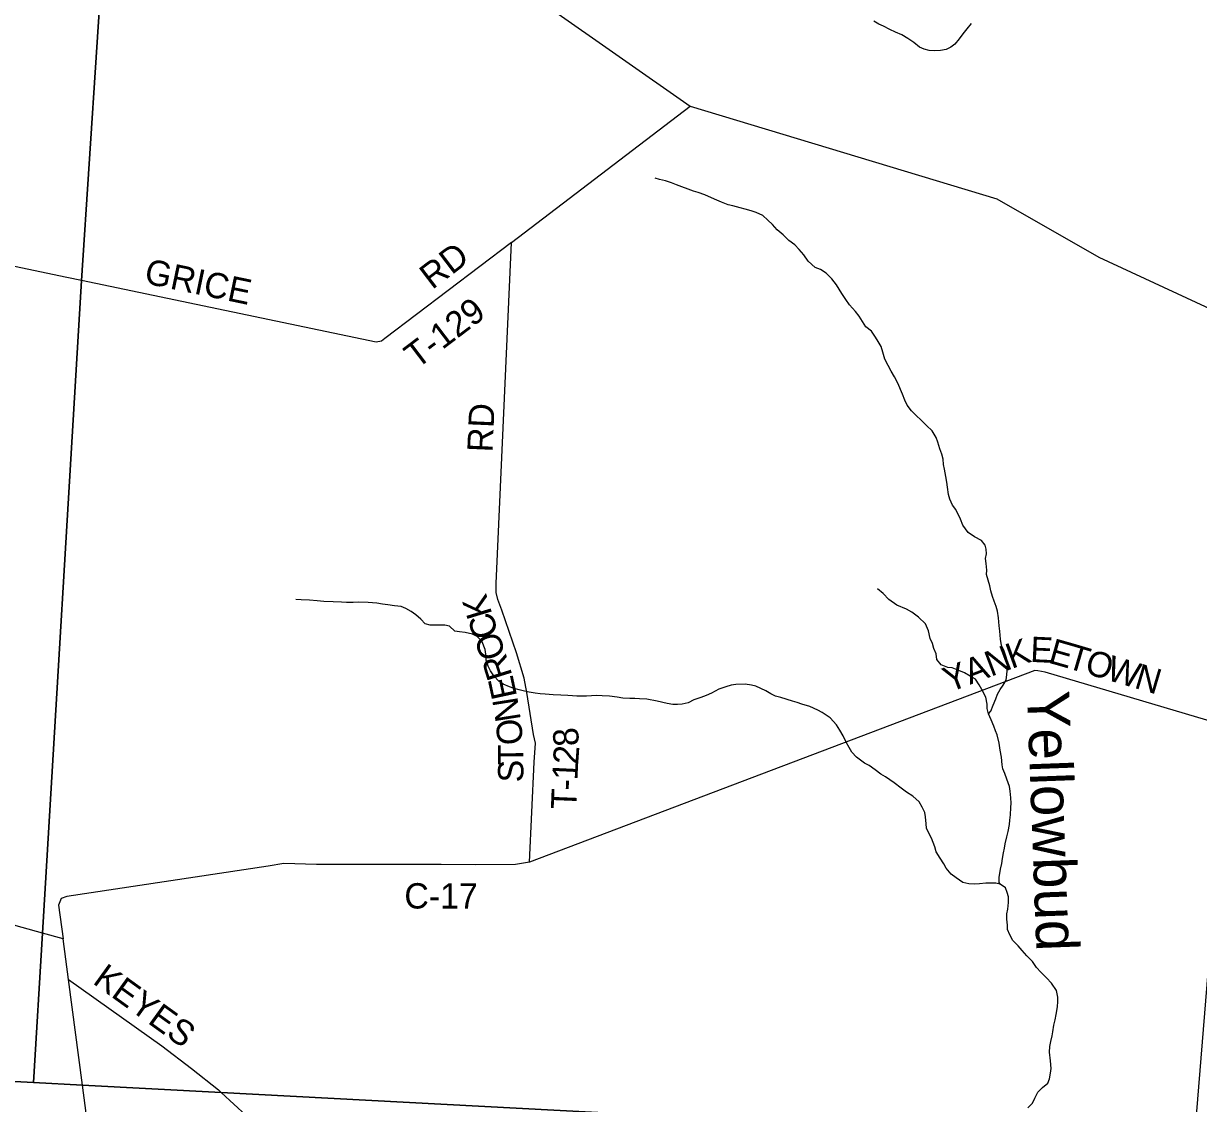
# Model space of a CAD drawing. Extents: x 1643459 to 2064572, y 425441 to 780708.
# Drawn here: x 1793944 to 1807853, y 586239 to 599024 of the extents above; entities that cross this region are included whole.
import ezdxf

# ---------------------------------------------------------------- set-up
doc = ezdxf.new("R2010")
doc.units = 0
for name, color, linetype in [('GM_X_City_Street', 7, 'Continuous'), ('GM_X_Interchange_Ramps', 7, 'Continuous'), ('GM_X_Major_River', 7, 'Continuous'), ('GM_X_Major_River_Text', 7, 'Continuous'), ('GM_X_Minor_Lake', 7, 'Continuous'), ('GM_X_Section_Text', 7, 'Continuous'), ('GM_X_US_Route', 7, 'Continuous'), ('RD_X_Text', 7, 'Continuous')]:
    doc.layers.add(name, color=color, linetype=linetype)

msp = doc.modelspace()

# ---------------------------------------------------------------- linework, layer by layer
at = {"layer": 'GM_X_City_Street'}
for points in [[(1826247, 584864), (1815752, 585365), (1810346, 585624), (1807802, 585759), (1796284, 586370), (1794642, 586457), (1794061, 586488), (1794168, 588257), (1794631, 595981), (1795084, 602890), (1800646, 605476), (1807239, 608541), (1807901, 608849), (1810366, 609995), (1808540, 616123), (1806771, 622059), (1811221, 621850), (1814649, 621689), (1819572, 621457), (1824722, 621285)], [(1795084, 602890), (1794631, 595981), (1794168, 588257), (1794061, 586488), (1792709, 586559)], [(1792709, 586559), (1794061, 586488), (1794642, 586457), (1796284, 586370), (1807802, 585759)]]:
    msp.add_lwpolyline(points, dxfattribs=at)
at = {"layer": 'GM_X_Major_River_Text'}
for points in [[(1799932, 589095), (1799988, 590280), (1800003, 590504), (1799980, 590606), (1799903, 591104), (1799872, 591276), (1799779, 591573), (1799607, 592079), (1799558, 592206), (1799537, 592290), (1799540, 592396), (1799722, 596431), (1801837, 598044)], [(1799722, 596431), (1798219, 595294), (1798181, 595264), (1798119, 595252), (1794631, 595981), (1794457, 596018)], [(1794457, 596018), (1794456, 596018), (1792859, 596352)], [(1807791, 585617), (1807791, 585617), (1807802, 585759), (1808205, 590701)], [(1794478, 587708), (1795582, 586920), (1795931, 586654), (1796252, 586399), (1796284, 586370), (1796385, 586276), (1796386, 586275)], [(1796386, 586275), (1796625, 586054), (1796961, 585710), (1797480, 585194), (1798089, 584818), (1798447, 584601), (1799319, 584229), (1800109, 583900), (1800658, 583659), (1801077, 583485), (1801559, 583297), (1802394, 582964), (1803249, 582640), (1803760, 582434), (1804094, 582305), (1804136, 582287), (1804176, 582258), (1805360, 578012)]]:
    msp.add_lwpolyline(points, dxfattribs=at)
at = {"layer": 'GM_X_Minor_Lake'}
for points in [[(1812361, 591803), (1809237, 590560), (1809129, 590521), (1809079, 590501), (1809021, 590498), (1808934, 590501), (1808205, 590701), (1806039, 591346), (1805950, 591360), (1805914, 591363), (1799932, 589095), (1799769, 589068), (1799300, 589066), (1798887, 589069), (1797412, 589067), (1797026, 589081), (1796840, 589050), (1794455, 588691), (1794391, 588666), (1794358, 588586), (1794415, 588189)], [(1794415, 588189), (1794415, 588189), (1794168, 588257), (1792934, 588598)], [(1794780, 585404), (1794642, 586457), (1794478, 587708), (1794415, 588189)]]:
    msp.add_lwpolyline(points, dxfattribs=at)
at = {"layer": 'GM_X_US_Route'}
for points in [[(1804800, 598704), (1804732, 598699), (1804666, 598706), (1804606, 598722), (1804551, 598745), (1804481, 598800), (1804412, 598845), (1804342, 598888), (1804265, 598921), (1804197, 598952), (1804125, 598993), (1804068, 599018), (1804010, 599051)], [(1805163, 599024), (1805112, 598959), (1805063, 598901), (1805020, 598844), (1804970, 598780), (1804919, 598743), (1804867, 598717), (1804800, 598704)], [(1805382, 592366), (1805342, 592503), (1805346, 592553), (1805339, 592631), (1805332, 592690), (1805343, 592744), (1805339, 592800), (1805326, 592850), (1805283, 592903), (1805201, 592948), (1805126, 592997), (1805061, 593086), (1805036, 593156), (1804981, 593269), (1804940, 593324), (1804908, 593392), (1804893, 593447), (1804882, 593537), (1804873, 593593), (1804862, 593662), (1804847, 593748), (1804836, 593802), (1804830, 593867), (1804815, 593927), (1804792, 593989), (1804767, 594066), (1804746, 594124), (1804699, 594201), (1804633, 594266), (1804568, 594329), (1804511, 594384), (1804457, 594438), (1804404, 594507), (1804375, 594566), (1804348, 594636), (1804324, 594693), (1804297, 594757), (1804254, 594840), (1804215, 594909), (1804178, 594975), (1804141, 595050), (1804114, 595132), (1804095, 595201), (1804061, 595259), (1804030, 595310), (1803981, 595381), (1803914, 595435), (1803874, 595498), (1803835, 595559), (1803792, 595613), (1803723, 595694), (1803677, 595755), (1803632, 595826), (1803599, 595878), (1803567, 595929), (1803514, 596002), (1803445, 596069), (1803380, 596110), (1803314, 596136), (1803233, 596212), (1803180, 596284), (1803126, 596349), (1803073, 596402), (1803002, 596457), (1802936, 596524), (1802865, 596583), (1802808, 596646), (1802756, 596697), (1802695, 596750), (1802615, 596787), (1802556, 596805), (1802486, 596826), (1802426, 596843), (1802342, 596866), (1802286, 596879), (1802208, 596908), (1802151, 596933), (1802087, 596960), (1802007, 596997), (1801930, 597022), (1801874, 597040), (1801812, 597063), (1801738, 597092), (1801673, 597115), (1801615, 597136), (1801545, 597161), (1801473, 597178), (1801419, 597192)], [(1805506, 588837), (1805494, 588855), (1805494, 588915), (1805507, 589014), (1805523, 589080), (1805532, 589140), (1805546, 589208), (1805556, 589262), (1805565, 589312), (1805583, 589394), (1805601, 589458), (1805614, 589542), (1805620, 589594), (1805629, 589658), (1805633, 589742), (1805634, 589795), (1805632, 589859), (1805624, 589937), (1805617, 589993), (1805585, 590078), (1805562, 590146), (1805536, 590200), (1805527, 590250), (1805521, 590339), (1805504, 590423), (1805492, 590503), (1805471, 590602), (1805449, 590652), (1805430, 590706), (1805398, 590780), (1805365, 590853), (1805349, 590913), (1805349, 590965), (1805336, 591051), (1805286, 591140), (1805255, 591194), (1805213, 591263), (1805150, 591297), (1805084, 591336), (1804996, 591371), (1804937, 591397), (1804885, 591401), (1804805, 591432), (1804757, 591494), (1804746, 591561), (1804720, 591625), (1804703, 591683), (1804677, 591744), (1804658, 591836), (1804622, 591916), (1804537, 591995), (1804461, 592054), (1804398, 592090), (1804282, 592137), (1804185, 592204), (1804119, 592275), (1804054, 592331)], [(1805365, 590853), (1805395, 590885), (1805423, 590955), (1805452, 591031), (1805472, 591085), (1805504, 591139), (1805542, 591192), (1805577, 591252), (1805585, 591318), (1805590, 591401), (1805590, 591469), (1805576, 591523), (1805547, 591607), (1805521, 591660), (1805510, 591736), (1805500, 591832), (1805493, 591894), (1805487, 591989), (1805474, 592067), (1805456, 592121), (1805433, 592187), (1805415, 592242), (1805396, 592308), (1805382, 592366)], [(1801564, 590973), (1801445, 591000), (1801321, 591025), (1801237, 591029), (1801179, 591034), (1801123, 591034), (1801040, 591039), (1800972, 591049), (1800882, 591060), (1800792, 591064), (1800732, 591067), (1800666, 591065), (1800608, 591062), (1800494, 591062), (1800441, 591065), (1800389, 591067), (1800303, 591072), (1800213, 591076), (1800119, 591085), (1800059, 591089), (1800001, 591098), (1799930, 591110), (1799874, 591119), (1799812, 591135), (1799752, 591152), (1799698, 591170), (1799621, 591203), (1799569, 591237), (1799513, 591300), (1799470, 591362), (1799446, 591418), (1799421, 591487), (1799415, 591559), (1799407, 591615), (1799374, 591703), (1799314, 591766), (1799257, 591794), (1799173, 591813), (1799105, 591822), (1799051, 591832), (1798986, 591890), (1798930, 591903), (1798848, 591903), (1798758, 591900), (1798700, 591919), (1798647, 591971), (1798587, 592024), (1798531, 592062), (1798470, 592098), (1798416, 592121), (1798334, 592131), (1798256, 592144), (1798194, 592152), (1798125, 592163), (1798023, 592170), (1797915, 592172), (1797845, 592169), (1797769, 592169), (1797707, 592174), (1797609, 592179), (1797498, 592183), (1797418, 592190), (1797328, 592196), (1797232, 592203), (1797166, 592204)], [(1806088, 586532), (1806099, 586596), (1806107, 586652), (1806102, 586742), (1806090, 586847), (1806091, 586915), (1806105, 586973), (1806122, 587039), (1806128, 587089), (1806142, 587167), (1806155, 587231), (1806167, 587293), (1806182, 587385), (1806188, 587445), (1806186, 587497), (1806173, 587576), (1806111, 587664), (1806052, 587727), (1805988, 587794), (1805933, 587848), (1805887, 587918), (1805822, 587987), (1805766, 588050), (1805717, 588106), (1805655, 588167), (1805618, 588237), (1805592, 588299), (1805590, 588349), (1805585, 588420), (1805585, 588484), (1805594, 588540), (1805604, 588618), (1805605, 588684), (1805589, 588738), (1805569, 588791), (1805506, 588837), (1805454, 588846), (1805400, 588848), (1805336, 588848), (1805260, 588839), (1805206, 588837), (1805132, 588838), (1805064, 588854), (1804983, 588911), (1804925, 588953), (1804866, 589026), (1804838, 589076), (1804795, 589145), (1804749, 589219), (1804731, 589277), (1804692, 589378), (1804661, 589438), (1804631, 589497), (1804629, 589549), (1804622, 589631), (1804612, 589683), (1804581, 589748), (1804545, 589812), (1804472, 589877), (1804398, 589923), (1804334, 589970), (1804249, 590036), (1804149, 590105), (1804094, 590138), (1804026, 590190), (1803955, 590239), (1803897, 590269), (1803805, 590340), (1803748, 590399), (1803716, 590453), (1803683, 590517), (1803645, 590590), (1803608, 590658), (1803568, 590721), (1803491, 590803), (1803397, 590866), (1803346, 590895), (1803252, 590939), (1803156, 590968), (1803102, 590986), (1803047, 591003), (1802909, 591044), (1802847, 591062), (1802791, 591087), (1802730, 591125), (1802614, 591180), (1802560, 591191), (1802487, 591203), (1802377, 591198), (1802319, 591192), (1802257, 591171), (1802175, 591145), (1802086, 591096), (1802024, 591068), (1801962, 591044), (1801880, 591017), (1801810, 590981), (1801742, 590968), (1801686, 590962), (1801630, 590964), (1801564, 590973)], [(1805833, 586187), (1805889, 586243), (1805917, 586301), (1805950, 586374), (1806006, 586428), (1806070, 586480), (1806088, 586532)]]:
    msp.add_lwpolyline(points, dxfattribs=at)
at = {"layer": 'RD_X_Text'}
msp.add_lwpolyline([(1800155, 599220), (1801837, 598044), (1805467, 596950), (1806674, 596258), (1809404, 594993), (1811226, 594184), (1811649, 593802), (1811980, 592769), (1812144, 592585), (1812421, 592393), (1812573, 592338), (1813301, 592228), (1813405, 592215), (1813501, 592207), (1815900, 592096), (1819057, 592408), (1819168, 592391), (1819216, 592377), (1819425, 592284), (1820179, 591828), (1820776, 591392), (1821867, 590594), (1823010, 589598), (1823855, 588805)], dxfattribs=at)

# ---------------------------------------------------------------- texts
at = {"layer": 'GM_X_Interchange_Ramps'}
msp.add_text('Yellowbud', height=500, rotation=272.115, dxfattribs=at).set_placement((1805821, 591117))
at = {"layer": 'GM_X_Major_River'}
for s, rotation, p in [('RD', 37.2654, (1798781, 595867)), ('GRICE', 348.2406, (1795361, 595951)), ('T-129', 37.2084, (1798600, 594928)), ('RD', 87.5314, (1799496, 593944)), ('K', 106.9822, (1799495, 592032)), ('C', 108.7338, (1799573, 591801)), ('O', 108.5479, (1799658, 591550)), ('R', 107.2474, (1799733, 591307)), ('E', 102.1904, (1799788, 591060)), ('N', 98.9935, (1799832, 590781)), ('O', 94.9041, (1799858, 590495)), ('8', 94.5726, (1800522, 590478)), ('T', 90.5538, (1799861, 590246)), ('2', 86.0523, (1800509, 590245)), ('S', 90, (1799861, 590040)), ('1', 87.293, (1800500, 590062)), ('-', 87.5952, (1800495, 589940)), ('T', 87.6636, (1800486, 589716)), ('KEYES', 324.1907, (1794751, 587668))]:
    msp.add_text(s, height=300, rotation=rotation, dxfattribs=at).set_placement(p)
at = {"layer": 'GM_X_Section_Text'}
for s, rotation, p in [('K', 19.9199, (1805640, 591382)), ('E', 357.4021, (1805857, 591467)), ('E', 344.1435, (1806063, 591460)), ('N', 20.8097, (1805394, 591289)), ('T', 343.5142, (1806278, 591399)), ('O', 343.5007, (1806493, 591335)), ('Y', 20.8097, (1804900, 591101)), ('A', 20.8117, (1805147, 591195)), ('W', 343.504, (1806747, 591260)), ('N', 343.5007, (1807080, 591162)), ('C-17', 0, (1798452, 588547))]:
    msp.add_text(s, height=300, rotation=rotation, dxfattribs=at).set_placement(p)

doc.saveas('drawing.dxf')
